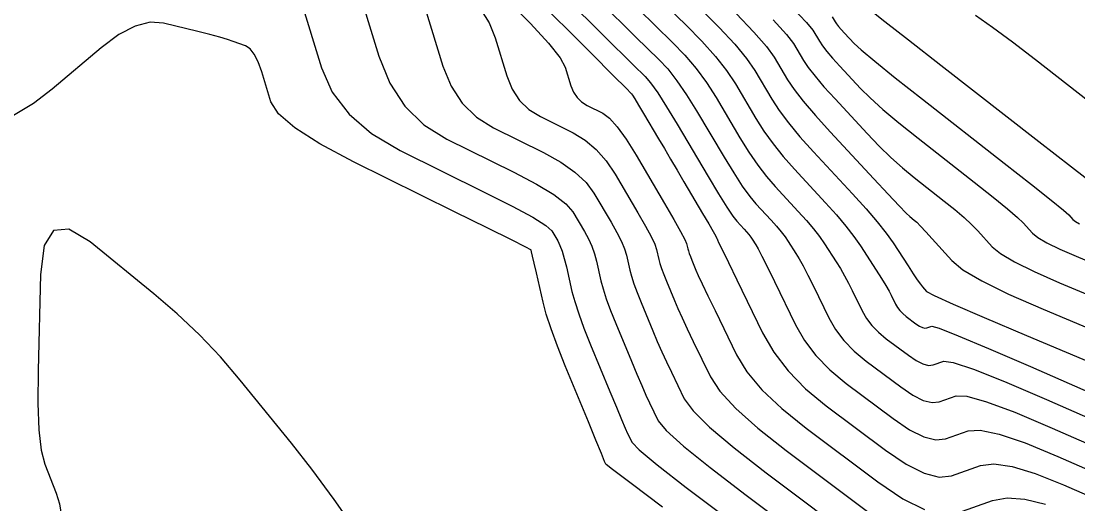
# Model space of a CAD drawing. Extents: x 2082232 to 2083549, y 592624 to 593832.
# Drawn here: x 2082355.7 to 2082406.9, y 592937.1 to 592960.6 of the extents above; entities that cross this region are included whole.
import ezdxf

# ---------------------------------------------------------------- set-up
doc = ezdxf.new("R2010")
doc.units = 0
doc.layers.add('DT_X_Contour_Major', color=7, linetype='Continuous')
doc.layers.add('DT_X_Contour_Minor', color=7, linetype='Continuous')

msp = doc.modelspace()

# ---------------------------------------------------------------- linework, layer by layer
at = {"layer": 'DT_X_Contour_Major'}
for points in [[(2082385.732, 592962.501), (2082387.923, 592960.37), (2082388.689, 592959.592), (2082389.342, 592958.858), (2082389.882, 592958.167), (2082390.309, 592957.52), (2082391.297, 592955.851), (2082391.692, 592955.227), (2082392.135, 592954.608), (2082392.626, 592953.993), (2082393.166, 592953.382), (2082394.67, 592951.759), (2082395.2, 592951.172), (2082395.659, 592950.626), (2082396.049, 592950.122), (2082396.369, 592949.66), (2082397.131, 592948.485), (2082397.391, 592948.078), (2082397.599, 592947.741), (2082397.756, 592947.474), (2082397.861, 592947.275), (2082398.073, 592946.838), (2082398.164, 592946.678), (2082398.281, 592946.526), (2082398.421, 592946.381), (2082398.587, 592946.244), (2082399.06, 592945.889), (2082399.226, 592945.776), (2082399.37, 592945.705), (2082399.49, 592945.674), (2082399.588, 592945.684), (2082399.82, 592945.765), (2082400.184, 592945.666), (2082401.103, 592945.306), (2082402.577, 592944.685), (2082404.606, 592943.805), (2082410.755, 592941.109)], [(2082379.209, 592961.65), (2082380.382, 592960.447), (2082381.248, 592959.493), (2082381.809, 592958.786), (2082382.064, 592958.328), (2082382.336, 592957.435), (2082382.462, 592957.125), (2082382.634, 592956.862), (2082382.853, 592956.647), (2082383.119, 592956.48), (2082383.891, 592956.098), (2082384.208, 592955.863), (2082384.582, 592955.444), (2082385.012, 592954.843), (2082385.499, 592954.058), (2082386.871, 592951.721), (2082387.324, 592950.942), (2082387.654, 592950.359), (2082387.861, 592949.971), (2082387.944, 592949.778), (2082388.001, 592949.526), (2082388.029, 592949.42), (2082388.071, 592949.293), (2082388.125, 592949.144), (2082388.193, 592948.974), (2082388.392, 592948.491), (2082388.506, 592948.232), (2082388.699, 592947.817), (2082388.97, 592947.247), (2082389.321, 592946.521), (2082390.36, 592944.379), (2082390.863, 592943.553), (2082391.595, 592942.685), (2082392.554, 592941.774), (2082393.74, 592940.819), (2082397.209, 592938.216), (2082398.426, 592937.39), (2082399.477, 592936.864)], [(2082395.003, 592960.782), (2082395.146, 592960.541), (2082395.214, 592960.439), (2082395.312, 592960.312), (2082395.441, 592960.161), (2082395.599, 592959.987), (2082396.061, 592959.488), (2082396.399, 592959.179), (2082397.064, 592958.625), (2082398.058, 592957.826), (2082399.379, 592956.784), (2082403.34, 592953.677), (2082404.65, 592952.647), (2082405.607, 592951.887), (2082406.212, 592951.397), (2082406.464, 592951.177), (2082406.668, 592950.949), (2082406.785, 592950.854), (2082406.983, 592950.737)], [(2082386.773, 592936.987), (2082385.257, 592938.127), (2082384.345, 592938.814), (2082384.039, 592939.049), (2082384.028, 592939.071), (2082383.972, 592939.206), (2082383.812, 592939.593), (2082383.549, 592940.232), (2082383.182, 592941.124), (2082382.064, 592943.839), (2082381.683, 592944.796), (2082381.375, 592945.632), (2082381.143, 592946.347), (2082380.985, 592946.94), (2082380.663, 592948.359), (2082380.557, 592948.826), (2082380.479, 592949.164), (2082380.429, 592949.371), (2082380.408, 592949.448), (2082380.389, 592949.48), (2082380.153, 592949.604), (2082379.46, 592949.952), (2082378.309, 592950.526), (2082376.701, 592951.323), (2082371.802, 592953.749), (2082370.173, 592954.613), (2082368.963, 592955.386), (2082368.17, 592956.068), (2082367.795, 592956.658), (2082367.352, 592958.11), (2082367.179, 592958.597), (2082366.99, 592958.968), (2082366.787, 592959.224), (2082366.569, 592959.364), (2082365.966, 592959.585), (2082365.691, 592959.676), (2082365.315, 592959.786), (2082364.84, 592959.915), (2082364.264, 592960.061), (2082362.597, 592960.476), (2082361.939, 592960.518), (2082361.216, 592960.332), (2082360.426, 592959.919), (2082359.571, 592959.279), (2082357.203, 592957.268), (2082356.287, 592956.57), (2082355.318, 592955.985)], [(2082366.312, 592943.15), (2082365.353, 592944.274), (2082364.336, 592945.347), (2082363.261, 592946.37), (2082362.129, 592947.342), (2082359.033, 592949.868), (2082358.011, 592950.478), (2082357.27, 592950.416), (2082356.808, 592949.681), (2082356.625, 592948.273), (2082356.512, 592943.622), (2082356.5, 592942.029), (2082356.551, 592940.741), (2082356.663, 592939.758), (2082356.837, 592939.078), (2082357.385, 592937.672), (2082357.549, 592937.15), (2082357.629, 592936.638)], [(2082360.656, 592927.574), (2082361.644, 592927.174), (2082363.593, 592926.69), (2082366.157, 592926.265), (2082373.815, 592925.206), (2082376.16, 592925.11), (2082377.454, 592925.614), (2082377.696, 592926.719), (2082376.887, 592928.425), (2082373.325, 592933.774), (2082372.041, 592935.673), (2082370.857, 592937.358), (2082369.775, 592938.829), (2082368.793, 592940.085), (2082366.312, 592943.15)], [(2082401.081, 592936.712), (2082402.776, 592937.31), (2082403.484, 592937.439), (2082404.338, 592937.379), (2082405.338, 592937.129)]]:
    msp.add_lwpolyline(points, dxfattribs=at)
at = {"layer": 'DT_X_Contour_Minor'}
for points in [[(2082377.446, 592964.881), (2082383.345, 592958.977), (2082384.39, 592957.931), (2082385.023, 592957.298), (2082385.243, 592957.079), (2082385.278, 592957.044), (2082385.324, 592956.975), (2082385.435, 592956.794), (2082385.611, 592956.5), (2082385.852, 592956.093), (2082386.583, 592954.86), (2082386.865, 592954.383), (2082387.164, 592953.877), (2082387.479, 592953.341), (2082387.811, 592952.777), (2082388.717, 592951.234), (2082389.014, 592950.727), (2082389.228, 592950.362), (2082389.356, 592950.141), (2082389.4, 592950.062), (2082389.404, 592950.043), (2082389.406, 592950.035), (2082389.41, 592950.025), (2082389.414, 592950.014), (2082389.419, 592950.001), (2082389.434, 592949.964), (2082389.497, 592949.832), (2082389.676, 592949.462), (2082389.97, 592948.856), (2082390.379, 592948.011), (2082391.624, 592945.445), (2082392.167, 592944.501), (2082392.862, 592943.597), (2082393.71, 592942.731), (2082394.71, 592941.904), (2082397.579, 592939.751), (2082398.586, 592939.068), (2082399.456, 592938.632), (2082400.188, 592938.445), (2082400.783, 592938.507), (2082402.185, 592939.001), (2082402.831, 592939.081), (2082403.716, 592938.953), (2082404.842, 592938.615), (2082406.208, 592938.068), (2082410.171, 592936.331)], [(2082371.888, 592962.62), (2082373.034, 592958.865), (2082373.562, 592957.557), (2082374.287, 592956.45), (2082375.209, 592955.545), (2082376.329, 592954.841), (2082379.577, 592953.233), (2082380.669, 592952.66), (2082381.509, 592952.149), (2082382.097, 592951.699), (2082382.433, 592951.311), (2082382.993, 592950.357), (2082383.187, 592949.999), (2082383.349, 592949.642), (2082383.478, 592949.284), (2082383.575, 592948.927), (2082383.791, 592947.974), (2082383.897, 592947.576), (2082384.053, 592947.096), (2082384.26, 592946.535), (2082384.516, 592945.893), (2082385.266, 592944.071), (2082385.532, 592943.432), (2082385.767, 592942.883), (2082385.971, 592942.422), (2082386.145, 592942.051), (2082386.567, 592941.181), (2082386.953, 592940.71), (2082387.792, 592939.95), (2082389.085, 592938.902), (2082390.833, 592937.564), (2082396.098, 592933.613)], [(2082382.017, 592961.773), (2082383.32, 592960.469), (2082384.312, 592959.478), (2082384.994, 592958.8), (2082385.365, 592958.434), (2082385.939, 592957.876), (2082386.198, 592957.574), (2082386.543, 592957.088), (2082386.974, 592956.418), (2082387.492, 592955.563), (2082388.988, 592953.037), (2082389.495, 592952.191), (2082389.895, 592951.545), (2082390.188, 592951.101), (2082390.374, 592950.858), (2082390.726, 592950.478), (2082390.85, 592950.34), (2082390.958, 592950.212), (2082391.049, 592950.094), (2082391.124, 592949.986), (2082391.303, 592949.711), (2082391.409, 592949.522), (2082391.593, 592949.163), (2082391.857, 592948.633), (2082392.198, 592947.933), (2082393.214, 592945.838), (2082393.654, 592945.071), (2082394.211, 592944.34), (2082394.886, 592943.647), (2082395.679, 592942.989), (2082397.949, 592941.286), (2082398.746, 592940.745), (2082399.434, 592940.4), (2082400.014, 592940.253), (2082400.484, 592940.301), (2082401.593, 592940.692), (2082402.177, 592940.724), (2082403.095, 592940.527), (2082404.347, 592940.102), (2082405.934, 592939.447), (2082410.612, 592937.397)], [(2082369.235, 592961.63), (2082370.249, 592958.303), (2082370.773, 592957.117), (2082371.584, 592956.054), (2082372.681, 592955.113), (2082374.065, 592954.295), (2082378.139, 592952.278), (2082379.489, 592951.593), (2082380.484, 592951.051), (2082381.125, 592950.652), (2082381.411, 592950.395), (2082381.701, 592949.902), (2082381.808, 592949.685), (2082381.914, 592949.403), (2082382.017, 592949.055), (2082382.119, 592948.643), (2082382.388, 592947.457), (2082382.52, 592946.961), (2082382.714, 592946.364), (2082382.971, 592945.666), (2082383.29, 592944.866), (2082384.224, 592942.597), (2082384.54, 592941.832), (2082384.79, 592941.238), (2082384.972, 592940.814), (2082385.087, 592940.561), (2082385.303, 592940.115), (2082385.649, 592939.762), (2082386.524, 592939.038), (2082387.929, 592937.944), (2082389.864, 592936.479)], [(2082375.28, 592961.189), (2082376.134, 592958.388), (2082376.528, 592957.413), (2082377.069, 592956.588), (2082377.757, 592955.912), (2082378.592, 592955.388), (2082381.015, 592954.188), (2082381.848, 592953.728), (2082382.533, 592953.248), (2082383.069, 592952.747), (2082383.455, 592952.227), (2082384.286, 592950.811), (2082384.566, 592950.313), (2082384.784, 592949.881), (2082384.939, 592949.513), (2082385.032, 592949.211), (2082385.195, 592948.491), (2082385.275, 592948.191), (2082385.392, 592947.829), (2082385.548, 592947.405), (2082385.742, 592946.92), (2082386.308, 592945.544), (2082386.523, 592945.032), (2082386.744, 592944.528), (2082386.971, 592944.031), (2082387.204, 592943.541), (2082387.831, 592942.247), (2082388.256, 592941.658), (2082389.06, 592940.862), (2082390.242, 592939.859), (2082391.802, 592938.649), (2082396.468, 592935.147)], [(2082377.881, 592961.272), (2082378.369, 592960.483), (2082378.672, 592959.758), (2082379.235, 592957.912), (2082379.495, 592957.269), (2082379.852, 592956.725), (2082380.305, 592956.28), (2082380.856, 592955.934), (2082382.453, 592955.143), (2082383.028, 592954.795), (2082383.558, 592954.346), (2082384.04, 592953.795), (2082384.477, 592953.142), (2082385.579, 592951.266), (2082385.945, 592950.628), (2082386.219, 592950.12), (2082386.4, 592949.742), (2082386.488, 592949.494), (2082386.598, 592949.009), (2082386.652, 592948.805), (2082386.731, 592948.561), (2082386.837, 592948.275), (2082386.967, 592947.947), (2082387.35, 592947.018), (2082387.515, 592946.632), (2082387.721, 592946.172), (2082387.971, 592945.639), (2082388.262, 592945.031), (2082389.096, 592943.313), (2082389.56, 592942.606), (2082390.327, 592941.773), (2082391.398, 592940.816), (2082392.771, 592939.734), (2082396.839, 592936.682)], [(2082388.585, 592961.201), (2082389.519, 592960.265), (2082390.275, 592959.448), (2082390.851, 592958.751), (2082391.247, 592958.172), (2082392.067, 592956.789), (2082392.424, 592956.24), (2082392.882, 592955.629), (2082393.439, 592954.957), (2082394.097, 592954.224), (2082395.985, 592952.187), (2082396.639, 592951.466), (2082397.184, 592950.83), (2082397.62, 592950.279), (2082397.948, 592949.814), (2082398.677, 592948.688), (2082398.926, 592948.308), (2082399.125, 592948.012), (2082399.275, 592947.802), (2082399.374, 592947.676), (2082399.574, 592947.452), (2082399.934, 592947.256), (2082400.861, 592946.833), (2082402.358, 592946.184), (2082404.422, 592945.309), (2082410.686, 592942.675)], [(2082393.073, 592961.218), (2082393.758, 592960.5), (2082394.064, 592960.129), (2082394.376, 592959.603), (2082394.526, 592959.379), (2082394.741, 592959.103), (2082395.021, 592958.773), (2082395.368, 592958.39), (2082396.378, 592957.3), (2082396.837, 592956.842), (2082397.456, 592956.287), (2082398.234, 592955.635), (2082399.172, 592954.886), (2082401.886, 592952.757), (2082402.798, 592952.035), (2082403.497, 592951.466), (2082403.984, 592951.049), (2082404.259, 592950.784), (2082404.709, 592950.282), (2082404.968, 592950.071), (2082405.406, 592949.813), (2082406.025, 592949.509), (2082406.824, 592949.158), (2082409.194, 592948.161)], [(2082384.235, 592961.026), (2082384.965, 592960.302), (2082385.487, 592959.79), (2082386.601, 592958.707), (2082387.028, 592958.247), (2082387.476, 592957.678), (2082387.943, 592957.001), (2082388.431, 592956.215), (2082389.758, 592953.975), (2082390.227, 592953.203), (2082390.642, 592952.566), (2082391.001, 592952.065), (2082391.305, 592951.699), (2082392.041, 592950.905), (2082392.3, 592950.617), (2082392.525, 592950.35), (2082392.716, 592950.104), (2082392.873, 592949.877), (2082393.245, 592949.302), (2082393.403, 592949.041), (2082393.595, 592948.689), (2082393.823, 592948.247), (2082394.086, 592947.714), (2082394.834, 592946.172), (2082395.157, 592945.607), (2082395.568, 592945.069), (2082396.065, 592944.558), (2082396.648, 592944.074), (2082398.319, 592942.82), (2082398.906, 592942.422), (2082399.413, 592942.169), (2082399.839, 592942.06), (2082400.185, 592942.095), (2082401.002, 592942.383), (2082401.523, 592942.367), (2082402.473, 592942.102), (2082403.851, 592941.588), (2082405.659, 592940.826), (2082411.052, 592938.462)], [(2082385.609, 592961.146), (2082387.262, 592959.539), (2082387.859, 592958.92), (2082388.409, 592958.268), (2082388.912, 592957.584), (2082389.37, 592956.867), (2082390.527, 592954.913), (2082390.96, 592954.215), (2082391.388, 592953.587), (2082391.814, 592953.029), (2082392.236, 592952.541), (2082393.356, 592951.332), (2082393.75, 592950.895), (2082394.092, 592950.488), (2082394.382, 592950.113), (2082394.621, 592949.769), (2082395.188, 592948.893), (2082395.397, 592948.56), (2082395.597, 592948.215), (2082395.789, 592947.86), (2082395.973, 592947.494), (2082396.453, 592946.505), (2082396.661, 592946.143), (2082396.924, 592945.798), (2082397.243, 592945.47), (2082397.617, 592945.159), (2082398.69, 592944.355), (2082399.066, 592944.099), (2082399.391, 592943.937), (2082399.665, 592943.867), (2082399.887, 592943.89), (2082400.411, 592944.074), (2082400.869, 592944.009), (2082401.851, 592943.676), (2082403.356, 592943.075), (2082405.384, 592942.205), (2082411.492, 592939.528)], [(2082390.35, 592960.938), (2082391.208, 592960.038), (2082391.82, 592959.334), (2082392.186, 592958.825), (2082392.836, 592957.727), (2082393.149, 592957.26), (2082393.597, 592956.683), (2082394.183, 592955.996), (2082394.905, 592955.198), (2082397.012, 592952.924), (2082397.714, 592952.17), (2082398.239, 592951.613), (2082398.587, 592951.253), (2082398.758, 592951.089), (2082398.978, 592950.917), (2082399.094, 592950.811), (2082399.278, 592950.623), (2082399.53, 592950.352), (2082399.849, 592949.999), (2082400.792, 592948.947), (2082401.334, 592948.504), (2082402.253, 592947.964), (2082403.549, 592947.327), (2082405.223, 592946.592), (2082410.189, 592944.504)], [(2082396.832, 592961.11), (2082397.554, 592960.554), (2082398.7, 592959.663), (2082400.269, 592958.438), (2082405.019, 592954.724), (2082406.59, 592953.498), (2082407.738, 592952.608)], [(2082401.94, 592960.867), (2082402.776, 592960.277), (2082403.744, 592959.558), (2082404.844, 592958.711), (2082407.953, 592956.28)], [(2082392.141, 592960.628), (2082392.789, 592959.917), (2082393.125, 592959.477), (2082393.606, 592958.665), (2082393.837, 592958.32), (2082394.169, 592957.893), (2082394.602, 592957.385), (2082395.136, 592956.794), (2082396.695, 592955.112), (2082397.276, 592954.506), (2082397.847, 592953.95), (2082398.41, 592953.444), (2082398.965, 592952.988), (2082400.432, 592951.837), (2082400.946, 592951.423), (2082401.387, 592951.044), (2082401.757, 592950.7), (2082402.054, 592950.392), (2082402.75, 592949.615), (2082403.151, 592949.287), (2082403.83, 592948.888), (2082404.787, 592948.418), (2082406.023, 592947.875), (2082409.692, 592946.333)]]:
    msp.add_lwpolyline(points, dxfattribs=at)

doc.saveas('drawing.dxf')
